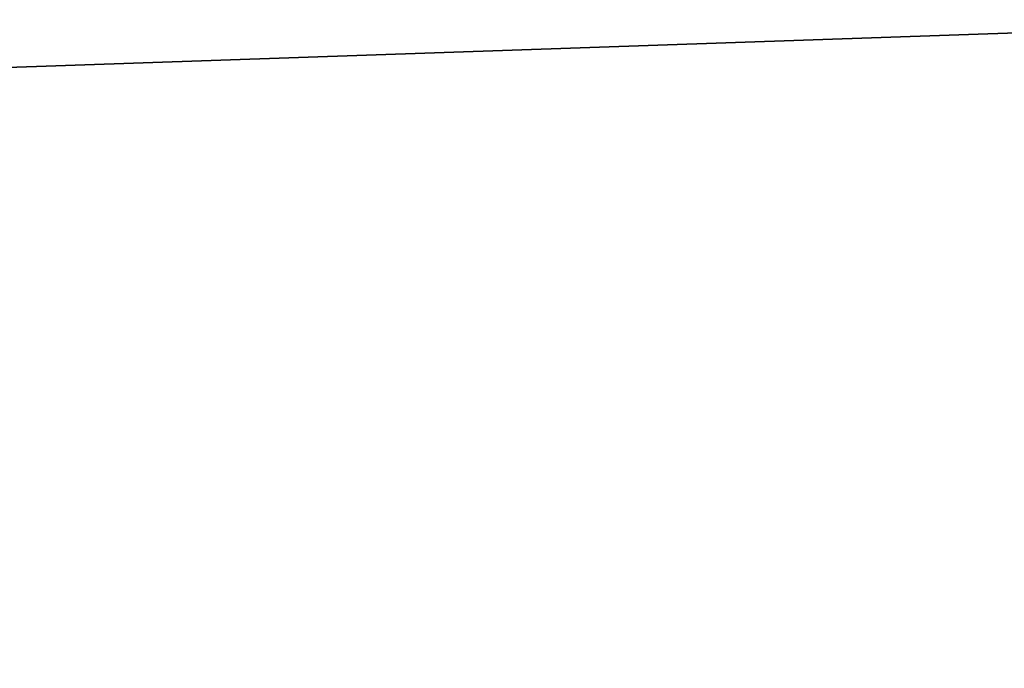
# Model space of a CAD drawing. Header units: millimetres. Extents: x -522 to 188, y -54 to 63.
# Tile 460 of 656: x -3.99915 to -3.98752, y -36.79234 to -36.78468. Entities that reach past the tile are written whole.
import ezdxf

# ---------------------------------------------------------------- set-up
doc = ezdxf.new("R2010")
doc.units = ezdxf.units.MM
doc.header["$LTSCALE"] = 65.185185
for name, color, linetype in [('1', 7, 'CONTINUOUS'), ('2', 7, 'CONTINUOUS'), ('8', 7, 'CONTINUOUS'), ('9', 7, 'CONTINUOUS')]:
    doc.layers.add(name, color=color, linetype=linetype)

msp = doc.modelspace()

# ---------------------------------------------------------------- linework, layer by layer
at = {"layer": '1', "color": 7, "linetype": 'CONTINUOUS'}
for points in [[(-4.178775, -36.8, -12.310068), (-3.364648, 23, -12.557036), (-3.364709, -36.8, -12.557017), (-4.178775, -36.8, -12.310068)], [(-4.178713, 23, -12.310092), (-3.364648, 23, -12.557036), (-4.178775, -36.8, -12.310068), (-4.178713, 23, -12.310092)]]:
    msp.add_3dface(points, dxfattribs=at)
at = {"layer": '2', "color": 7, "linetype": 'CONTINUOUS'}
for points in [[(-3.364709, -36.8, 12.557017), (-4.178713, 23, 12.310092), (-4.178775, -36.8, 12.310068), (-3.364709, -36.8, 12.557017)], [(-3.364648, 23, 12.557036), (-4.178713, 23, 12.310092), (-3.364709, -36.8, 12.557017), (-3.364648, 23, 12.557036)]]:
    msp.add_3dface(points, dxfattribs=at)
at = {"layer": '8', "color": 3, "linetype": 'CONTINUOUS'}
for points in [[(-3.580653, -36.770913, -10.548265), (-4.217377, -36.792709, -10.181648), (-4.262876, -36.770913, -10.291494), (-3.580653, -36.770913, -10.548265)], [(-3.542435, -36.792709, -10.435678), (-4.217377, -36.792709, -10.181648), (-3.580653, -36.770913, -10.548265), (-3.542435, -36.792709, -10.435678)]]:
    msp.add_3dface(points, dxfattribs=at)
at = {"layer": '9', "color": 3, "linetype": 'CONTINUOUS'}
for points in [[(-4.217377, -36.792709, 10.181648), (-3.542435, -36.792709, 10.435678), (-4.262876, -36.770913, 10.291494), (-4.217377, -36.792709, 10.181648)], [(-4.262876, -36.770913, 10.291494), (-3.542435, -36.792709, 10.435678), (-3.580653, -36.770913, 10.548265), (-4.262876, -36.770913, 10.291494)]]:
    msp.add_3dface(points, dxfattribs=at)

doc.saveas('drawing.dxf')
